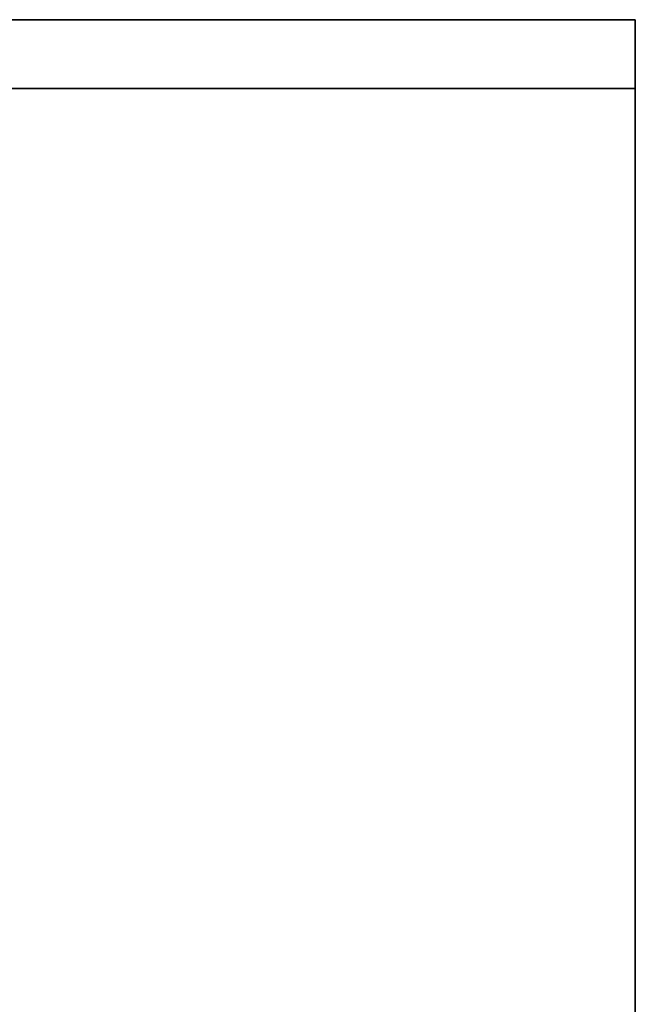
# Model space of a CAD drawing. Extents: x 248.8 to 273, y 2872.5 to 2876.7.
# Tile 656 of 656: x 272.8746 to 272.9593, y 2876.5859 to 2876.7215. Entities that reach past the tile are written whole.
import ezdxf

# ---------------------------------------------------------------- set-up
doc = ezdxf.new("R2010")
doc.units = 0
doc.header["$LTSCALE"] = 150
doc.header["$MEASUREMENT"] = 0
doc.layers.add('3DFACE_SHAPE', color=7, linetype='CONTINUOUS')

msp = doc.modelspace()

# ---------------------------------------------------------------- linework, layer by layer
at = {"layer": '3DFACE_SHAPE', "color": 13}
for points, invisible_edges in [([(272.95934, 2876.72152, -0.2), (272.75934, 2876.72152, -0.2), (272.86249, 2876.72152, -0.1905)], 14), ([(272.95934, 2876.72152), (272.85619, 2876.72152, -0.0095), (272.75934, 2876.72152)], 3), ([(272.95934, 2872.52152), (272.95934, 2876.72152), (272.75934, 2872.52152)], 2), ([(272.95934, 2876.72152), (272.75934, 2876.72152), (272.75934, 2872.52152)], 12), ([(272.75934, 2872.52152, -0.2), (272.75934, 2876.72152, -0.2), (272.95934, 2872.52152, -0.2)], 2), ([(272.75934, 2876.72152, -0.2), (272.95934, 2876.72152, -0.2), (272.95934, 2872.52152, -0.2)], 12), ([(272.75934, 2876.72152, -2.5), (272.95934, 2876.72152, -2.5), (272.85619, 2876.71202, -2.5)], 14), ([(272.75934, 2876.72152, -0.2), (272.86249, 2876.71202, -0.2), (272.95934, 2876.72152, -0.2)], 3), ([(272.75934, 2876.72152, -2.5), (272.75934, 2876.72152, -0.2), (272.95934, 2876.72152, -2.5)], 2), ([(272.75934, 2876.72152, -0.2), (272.95934, 2876.72152, -0.2), (272.95934, 2876.72152, -2.5)], 12), ([(272.86249, 2876.72152, -0.0095), (272.85619, 2876.72152, -0.0095), (272.95934, 2876.72152)], 15), ([(272.85619, 2876.71202, -2.5), (272.95934, 2876.72152, -2.5), (272.86249, 2876.71202, -2.5)], 15), ([(272.95934, 2876.72152, -0.1905), (272.95934, 2876.72152, -0.2), (272.86249, 2876.72152, -0.1905)], 2), ([(272.95934, 2876.72152, -0.0095), (272.86249, 2876.72152, -0.0095), (272.95934, 2876.72152)], 2), ([(272.86249, 2872.52152, -0.0095), (272.86249, 2876.72152, -0.0095), (272.95934, 2872.52152, -0.0095)], 2), ([(272.86249, 2876.72152, -0.0095), (272.95934, 2876.72152, -0.0095), (272.95934, 2872.52152, -0.0095)], 12), ([(272.95934, 2872.52152, -0.1905), (272.95934, 2876.72152, -0.1905), (272.86249, 2872.52152, -0.1905)], 2), ([(272.95934, 2876.72152, -0.1905), (272.86249, 2876.72152, -0.1905), (272.86249, 2872.52152, -0.1905)], 12), ([(272.95934, 2876.72152, -2.5), (272.95934, 2876.71202, -2.5), (272.86249, 2876.71202, -2.5)], 12), ([(272.86249, 2876.71202, -0.2), (272.95934, 2876.71202, -0.2), (272.95934, 2876.72152, -0.2)], 12), ([(272.95934, 2872.52152, -0.0095), (272.95934, 2876.72152, -0.0095), (272.95934, 2872.52152)], 2), ([(272.95934, 2876.72152, -0.0095), (272.95934, 2876.72152), (272.95934, 2872.52152)], 12), ([(272.95934, 2872.52152, -0.2), (272.95934, 2876.72152, -0.2), (272.95934, 2872.52152, -0.1905)], 2), ([(272.95934, 2876.72152, -0.2), (272.95934, 2876.72152, -0.1905), (272.95934, 2872.52152, -0.1905)], 12), ([(272.95934, 2876.72152, -2.5), (272.95934, 2876.72152, -0.2), (272.95934, 2876.71202, -2.5)], 2), ([(272.95934, 2876.72152, -0.2), (272.95934, 2876.71202, -0.2), (272.95934, 2876.71202, -2.5)], 12), ([(272.95934, 2876.71202, -2.5), (272.95934, 2876.71202, -0.2), (272.86249, 2876.71202, -2.5)], 2), ([(272.95934, 2876.71202, -0.2), (272.86249, 2876.71202, -0.2), (272.86249, 2876.71202, -2.5)], 12)]:
    msp.add_3dface(points, dxfattribs=dict(at, invisible_edges=invisible_edges))

doc.saveas('drawing.dxf')
